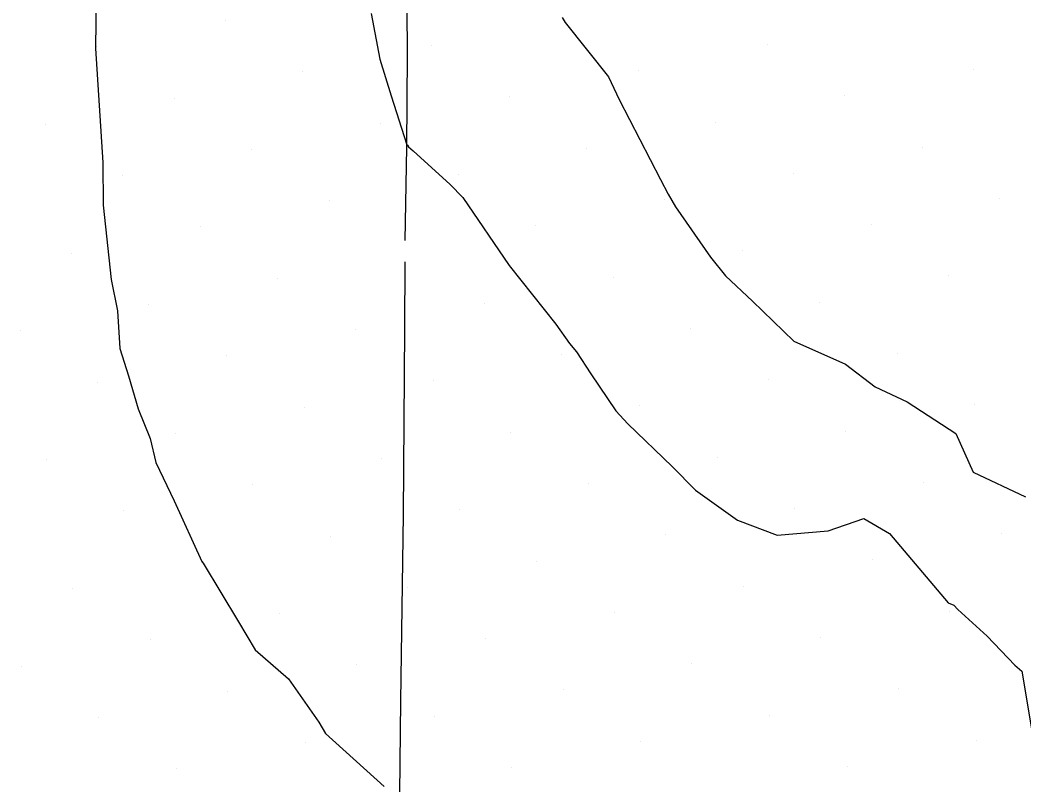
# Model space of a CAD drawing. Extents: x 2354170 to 2357230, y 866100 to 868290.
# Drawn here: x 2355335.19 to 2355362.17, y 867276.85 to 867297.41 of the extents above; entities that cross this region are included whole.
import ezdxf

# ---------------------------------------------------------------- set-up
doc = ezdxf.new("R2010")
doc.units = 0
for name, color, linetype in [('Default', 7, 'Continuous'), ('DTM Contours Minor', 7, 'Continuous'), ('Exist DTM Breakline', 7, 'Continuous'), ('Exist DTM Scan Elevation Point', 7, 'Continuous')]:
    doc.layers.add(name, color=color, linetype=linetype)

msp = doc.modelspace()

# ---------------------------------------------------------------- linework, layer by layer
at = {"layer": 'Default'}
for points in [[(2355337.245, 867298.5), (2355337.21, 867296.715), (2355337.211, 867296.65), (2355337.41, 867293.585), (2355337.424, 867292.441), (2355337.631, 867290.441), (2355337.807, 867289.594), (2355337.871, 867288.586), (2355338.105, 867287.85), (2355338.357, 867286.963), (2355338.687, 867286.165), (2355338.839, 867285.519), (2355339.333, 867284.492), (2355340.076, 867282.857), (2355340.105, 867282.809), (2355341.061, 867281.236), (2355341.505, 867280.487), (2355342.404, 867279.706), (2355343.214, 867278.539), (2355343.399, 867278.231), (2355344.975, 867276.805)], [(2355344.622, 867297.594), (2355344.853, 867296.362), (2355345.164, 867295.375), (2355345.584, 867294.063), (2355345.599, 867294.047), (2355345.625, 867294.005), (2355345.75, 867293.898), (2355346.748, 867292.997), (2355347.086, 867292.642), (2355348.336, 867290.812), (2355349.583, 867289.241), (2355349.95, 867288.72), (2355350.142, 867288.498), (2355350.525, 867287.906), (2355351.203, 867286.91), (2355351.519, 867286.561), (2355352.711, 867285.413), (2355353.337, 867284.777), (2355354.471, 867283.967), (2355355.534, 867283.568), (2355356.905, 867283.684), (2355357.864, 867284.012), (2355358.557, 867283.607), (2355360.129, 867281.746), (2355360.283, 867281.684), (2355360.394, 867281.565), (2355361.182, 867280.855), (2355361.919, 867280.072), (2355362.108, 867279.912), (2355362.369, 867278.36)]]:
    msp.add_lwpolyline(points, dxfattribs=at)
at = {"layer": 'DTM Contours Minor'}
msp.add_lwpolyline([(2355349.754, 867297.486), (2355349.84, 867297.352), (2355351.004, 867295.89), (2355351.291, 867295.278), (2355352.4, 867293.123), (2355352.605, 867292.733), (2355352.806, 867292.392), (2355353.748, 867291.036), (2355354.15, 867290.537), (2355354.869, 867289.856), (2355355.985, 867288.781), (2355357.368, 867288.165), (2355358.169, 867287.55), (2355359.029, 867287.15), (2355360.339, 867286.299), (2355360.805, 867285.257), (2355362.209, 867284.595)], dxfattribs=at)
at = {"layer": 'Exist DTM Breakline'}
for points in [[(2355345.536, 867291.486), (2355345.584, 867293.985), (2355345.601, 867296.485), (2355345.579, 867298.985), (2355345.504, 867301.484), (2355345.361, 867303.98), (2355345.136, 867306.469), (2355344.849, 867308.953), (2355344.528, 867311.432), (2355344.161, 867313.905), (2355343.727, 867316.367), (2355343.245, 867318.82), (2355342.752, 867321.271), (2355342.227, 867323.715), (2355341.644, 867326.146), (2355341.005, 867328.563), (2355340.326, 867330.969), (2355339.618, 867333.367), (2355338.881, 867335.755), (2355338.109, 867338.133)], [(2355345.392, 867276.613), (2355345.425, 867279.113), (2355345.457, 867281.613), (2355345.49, 867284.113), (2355345.514, 867286.613), (2355345.525, 867289.113), (2355345.533, 867290.918)]]:
    msp.add_lwpolyline(points, dxfattribs=at)
at = {"layer": 'Exist DTM Scan Elevation Point'}
for p, q in [((2355340.705, 867297.4), (2355340.705, 867297.4)), ((2355346.254, 867296.726), (2355346.254, 867296.726)), ((2355355.268, 867296.758), (2355355.268, 867296.758)), ((2355337.24, 867296.695), (2355337.24, 867296.695)), ((2355342.79, 867296.021), (2355342.79, 867296.021)), ((2355351.804, 867296.052), (2355351.804, 867296.052)), ((2355360.817, 867296.084), (2355360.817, 867296.084)), ((2355357.353, 867295.379), (2355357.353, 867295.379)), ((2355339.325, 867295.315), (2355339.325, 867295.315)), ((2355348.339, 867295.347), (2355348.339, 867295.347)), ((2355335.861, 867294.61), (2355335.861, 867294.61)), ((2355344.875, 867294.641), (2355344.875, 867294.641)), ((2355353.889, 867294.673), (2355353.889, 867294.673)), ((2355341.41, 867293.936), (2355341.41, 867293.936)), ((2355350.424, 867293.967), (2355350.424, 867293.967)), ((2355359.438, 867293.999), (2355359.438, 867293.999)), ((2355337.946, 867293.23), (2355337.946, 867293.23)), ((2355346.96, 867293.262), (2355346.96, 867293.262)), ((2355355.974, 867293.294), (2355355.974, 867293.294)), ((2355343.495, 867292.556), (2355343.495, 867292.556)), ((2355352.509, 867292.588), (2355352.509, 867292.588)), ((2355361.523, 867292.62), (2355361.523, 867292.62)), ((2355340.031, 867291.851), (2355340.031, 867291.851)), ((2355349.045, 867291.882), (2355349.045, 867291.882)), ((2355358.058, 867291.914), (2355358.058, 867291.914)), ((2355336.566, 867291.145), (2355336.566, 867291.145)), ((2355354.594, 867291.209), (2355354.594, 867291.209)), ((2355351.13, 867290.503), (2355351.13, 867290.503)), ((2355360.143, 867290.535), (2355360.143, 867290.535)), ((2355342.116, 867290.471), (2355342.116, 867290.471)), ((2355338.651, 867289.766), (2355338.651, 867289.766)), ((2355347.665, 867289.797), (2355347.665, 867289.797)), ((2355356.679, 867289.829), (2355356.679, 867289.829)), ((2355335.187, 867289.06), (2355335.187, 867289.06)), ((2355344.201, 867289.092), (2355344.201, 867289.092)), ((2355353.215, 867289.124), (2355353.215, 867289.124)), ((2355340.736, 867288.386), (2355340.736, 867288.386)), ((2355349.75, 867288.418), (2355349.75, 867288.418)), ((2355358.764, 867288.45), (2355358.764, 867288.45)), ((2355337.272, 867287.681), (2355337.272, 867287.681)), ((2355346.286, 867287.713), (2355346.286, 867287.713)), ((2355355.3, 867287.744), (2355355.3, 867287.744)), ((2355342.821, 867287.007), (2355342.821, 867287.007)), ((2355351.835, 867287.039), (2355351.835, 867287.039)), ((2355360.849, 867287.07), (2355360.849, 867287.07)), ((2355339.357, 867286.301), (2355339.357, 867286.301)), ((2355348.371, 867286.333), (2355348.371, 867286.333)), ((2355357.385, 867286.365), (2355357.385, 867286.365)), ((2355353.92, 867285.659), (2355353.92, 867285.659)), ((2355335.893, 867285.596), (2355335.893, 867285.596)), ((2355344.906, 867285.628), (2355344.906, 867285.628)), ((2355341.442, 867284.922), (2355341.442, 867284.922)), ((2355350.456, 867284.954), (2355350.456, 867284.954)), ((2355359.47, 867284.985), (2355359.47, 867284.985)), ((2355337.978, 867284.216), (2355337.978, 867284.216)), ((2355346.991, 867284.248), (2355346.991, 867284.248)), ((2355356.005, 867284.28), (2355356.005, 867284.28)), ((2355343.527, 867283.543), (2355343.527, 867283.543)), ((2355352.541, 867283.574), (2355352.541, 867283.574)), ((2355361.555, 867283.606), (2355361.555, 867283.606)), ((2355340.063, 867282.837), (2355340.063, 867282.837)), ((2355349.076, 867282.869), (2355349.076, 867282.869)), ((2355358.09, 867282.9), (2355358.09, 867282.9)), ((2355345.612, 867282.163), (2355345.612, 867282.163)), ((2355354.626, 867282.195), (2355354.626, 867282.195)), ((2355336.598, 867282.131), (2355336.598, 867282.131)), ((2355342.148, 867281.458), (2355342.148, 867281.458)), ((2355351.161, 867281.489), (2355351.161, 867281.489)), ((2355360.175, 867281.521), (2355360.175, 867281.521)), ((2355356.711, 867280.815), (2355356.711, 867280.815)), ((2355338.683, 867280.752), (2355338.683, 867280.752)), ((2355347.697, 867280.784), (2355347.697, 867280.784)), ((2355335.219, 867280.046), (2355335.219, 867280.046)), ((2355344.233, 867280.078), (2355344.233, 867280.078)), ((2355353.246, 867280.11), (2355353.246, 867280.11)), ((2355340.768, 867279.373), (2355340.768, 867279.373)), ((2355349.782, 867279.404), (2355349.782, 867279.404)), ((2355358.796, 867279.436), (2355358.796, 867279.436)), ((2355337.304, 867278.667), (2355337.304, 867278.667)), ((2355346.317, 867278.699), (2355346.317, 867278.699)), ((2355355.331, 867278.73), (2355355.331, 867278.73)), ((2355342.853, 867277.993), (2355342.853, 867277.993)), ((2355351.867, 867278.025), (2355351.867, 867278.025)), ((2355360.881, 867278.056), (2355360.881, 867278.056)), ((2355339.389, 867277.288), (2355339.389, 867277.288)), ((2355348.402, 867277.319), (2355348.402, 867277.319)), ((2355357.416, 867277.351), (2355357.416, 867277.351))]:
    msp.add_line(p, q, dxfattribs=at)

doc.saveas('drawing.dxf')
